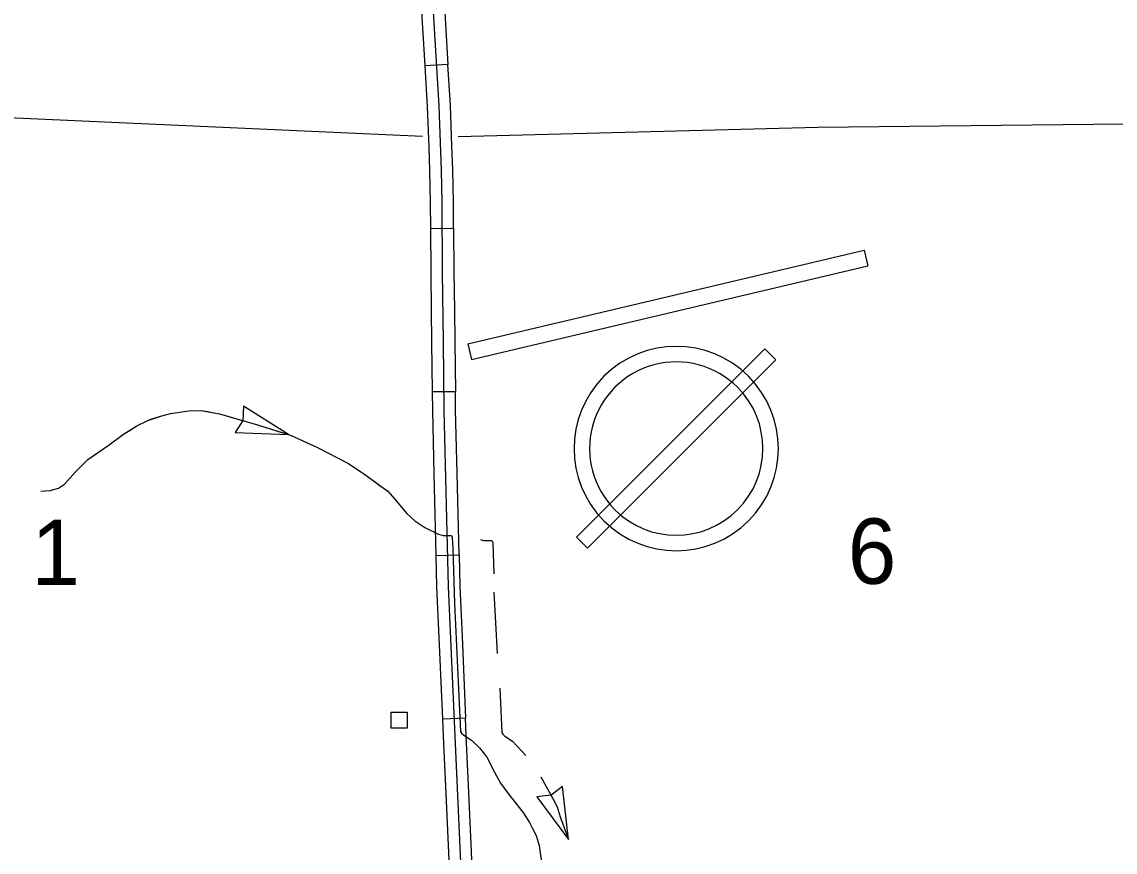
# Model space of a CAD drawing. Extents: x 1084508 to 1142749, y 1057638 to 1093403.
# Drawn here: x 1124629 to 1126845, y 1086232 to 1087915 of the extents above; entities that cross this region are included whole.
import ezdxf

# ---------------------------------------------------------------- set-up
doc = ezdxf.new("R2010")
doc.units = 0
for name, color, linetype in [('Level 31', 7, 'Continuous'), ('Level 4', 7, 'Continuous'), ('Level 43', 7, 'Continuous'), ('Level 5', 7, 'Continuous'), ('Level 56', 7, 'Continuous'), ('Level 57', 7, 'Continuous')]:
    doc.layers.add(name, color=color, linetype=linetype)

msp = doc.modelspace()

# ---------------------------------------------------------------- linework, layer by layer
at = {"layer": 'Level 31'}
for p, q in [((1125492.6, 1087829), (1125445.6, 1087826.2)), ((1125457, 1087496.2), (1125504.1, 1087496.6)), ((1125507.5, 1087165.2), (1125460.4, 1087164.7)), ((1125468, 1086833), (1125515.1, 1086834.2)), ((1125528.3, 1086503.4), (1125481.2, 1086501.4))]:
    msp.add_line(p, q, dxfattribs=at)
for points in [[(1125456, 1088047.6), (1125474.1, 1087744.7), (1125478.7, 1087614.5), (1125480.1, 1087548.8), (1125481.1, 1087407.9), (1125482.8, 1087266.3), (1125484.4, 1087127.5), (1125493.1, 1086770.3), (1125506.3, 1086466.9), (1125524.7, 1086059.8), (1125527, 1086018.5), (1125548, 1085434.4), (1125562.1, 1085091), (1125578.4, 1084633.4), (1125589.7, 1084215.6), (1125599.1, 1083985), (1125600.8, 1083967), (1125602.8, 1083954.2), (1125605.2, 1083944.3), (1125623.8, 1083892)], [(1125435.7, 1087991.6), (1125445.6, 1087826.2)], [(1125482.7, 1087994.4), (1125492.6, 1087829)], [(1125445.6, 1087826.2), (1125450.5, 1087743.5), (1125453.5, 1087661.2)], [(1125500.5, 1087662.9), (1125497.6, 1087745.8), (1125492.6, 1087829)], [(1125453.5, 1087661.2), (1125455.2, 1087613.8), (1125456.6, 1087548.5), (1125457, 1087496.2)], [(1125504.1, 1087496.6), (1125503.7, 1087549.2), (1125502.2, 1087615.1), (1125500.5, 1087662.9)], [(1125457, 1087496.2), (1125457.6, 1087407.7), (1125458.5, 1087330.4)], [(1125504.1, 1087496.6), (1125504.7, 1087408.1), (1125505.6, 1087330.9)], [(1125458.5, 1087330.4), (1125459.2, 1087266), (1125460.4, 1087164.7)], [(1125505.6, 1087330.9), (1125506.3, 1087266.6), (1125507.5, 1087165.2)], [(1125460.4, 1087164.7), (1125460.9, 1087127), (1125464, 1086998.7)], [(1125511.1, 1086999.8), (1125507.9, 1087127.9), (1125507.5, 1087165.2)], [(1125464, 1086998.7), (1125468, 1086833)], [(1125515.1, 1086834.2), (1125511.1, 1086999.8)], [(1125468, 1086833), (1125469.6, 1086769.5), (1125474, 1086666.9)], [(1125515.1, 1086834.2), (1125516.6, 1086771.1), (1125521.1, 1086669)], [(1125474, 1086666.9), (1125481.2, 1086501.4)], [(1125521.1, 1086669), (1125528.3, 1086503.4)], [(1125481.2, 1086501.4), (1125482.8, 1086465.8), (1125488.6, 1086335.8)], [(1125535.7, 1086337.9), (1125529.8, 1086467.9), (1125528.3, 1086503.4)], [(1125488.6, 1086335.8), (1125496.1, 1086170.2)], [(1125543.2, 1086172.3), (1125535.7, 1086337.9)]]:
    msp.add_lwpolyline(points, dxfattribs=at)
at = {"layer": 'Level 4'}
for points in [[(1122989.3, 1087782.1), (1123774.8, 1087756.6), (1123805.5, 1087757.5), (1125441.2, 1087683.2)], [(1125513, 1087682.6), (1126242.4, 1087701.9), (1127112.1, 1087711.5)]]:
    msp.add_lwpolyline(points, dxfattribs=at)
at = {"layer": 'Level 43'}
for p, q in [((1125077.8, 1087135.7), (1125076.6, 1087107.1)), ((1125168.9, 1087078.2), (1125077.8, 1087135.7)), ((1125076.5, 1087106.7), (1125061.2, 1087082.5)), ((1125061.2, 1087082.5), (1125168.9, 1087078.2)), ((1125724.6, 1086364.4), (1125701.6, 1086347.4)), ((1125736.7, 1086257.4), (1125724.6, 1086364.4)), ((1125701.2, 1086347.2), (1125672.7, 1086344)), ((1125672.7, 1086344), (1125736.7, 1086257.4))]:
    msp.add_line(p, q, dxfattribs=at)
for points in [[(1124667.3, 1086963.7), (1124686, 1086965.2), (1124702.5, 1086969.7), (1124715.3, 1086978), (1124737, 1087002.7), (1124762.5, 1087027.5), (1124805.3, 1087057.5), (1124834.3, 1087079.4), (1124861.7, 1087095.9), (1124883.8, 1087107.2), (1124912.3, 1087116.6), (1124929.9, 1087121.1), (1124967.4, 1087126.3), (1124992.5, 1087127.1), (1125010.5, 1087124.1), (1125029.3, 1087120.3), (1125106.6, 1087097.8), (1125174.4, 1087076.4), (1125226.5, 1087052.8), (1125290.6, 1087019.4), (1125321, 1086999.5), (1125348.8, 1086979.3), (1125370.5, 1086963.5), (1125384, 1086948.2), (1125409.1, 1086918.5), (1125425.6, 1086903.5), (1125445.5, 1086889.6), (1125473.2, 1086876.5), (1125483, 1086873.9), (1125499.5, 1086873.5), (1125501.3, 1086869.8), (1125502.1, 1086847.3), (1125505.5, 1086735.5), (1125518.2, 1086475.9), (1125520.1, 1086472.8), (1125524.6, 1086468.7), (1125540, 1086458.6), (1125556.8, 1086443.2), (1125571.1, 1086424.5), (1125587.2, 1086393.7), (1125598.8, 1086371.6), (1125614.2, 1086351.3), (1125644.2, 1086312.7), (1125657.7, 1086291.7), (1125663.3, 1086280.8), (1125671.3, 1086265.3), (1125677.3, 1086245), (1125681.4, 1086215.7)], [(1124887.9, 1087108.6), (1124912.3, 1087116.6), (1124929.9, 1087121.1), (1124967.4, 1087126.3), (1124992.5, 1087127.1), (1125009.7, 1087124.2)], [(1125049.9, 1087114.3), (1125106.6, 1087097.8), (1125168.9, 1087078.2)], [(1124751, 1087016.3), (1124762.5, 1087027.5), (1124805.3, 1087057.5), (1124834.3, 1087079.4), (1124851.2, 1087089.6)], [(1125206.8, 1087061.7), (1125226.5, 1087052.8), (1125290.6, 1087019.4), (1125316.1, 1087002.8)], [(1125349.7, 1086978.6), (1125370.5, 1086963.5), (1125384, 1086948.2), (1125409.1, 1086918.5), (1125425.6, 1086903.5), (1125439.6, 1086893.8)], [(1125558.5, 1086865.4), (1125564.9, 1086863.6), (1125581.4, 1086863.3), (1125583.3, 1086859.5), (1125584, 1086837), (1125585.3, 1086795.7)], [(1125585.9, 1086758.7), (1125592, 1086634.5)], [(1125597.4, 1086564.1), (1125601.8, 1086474.2), (1125603.7, 1086471.1), (1125608.2, 1086467), (1125623.6, 1086456.9), (1125650.4, 1086427.3)], [(1125681.1, 1086384.6), (1125706, 1086338.8), (1125714, 1086323.3), (1125720, 1086303.1), (1125736.7, 1086257.4)]]:
    msp.add_lwpolyline(points, dxfattribs=at)
at = {"layer": 'Level 56'}
msp.add_lwpolyline([(1125377.2, 1086483), (1125377.2, 1086515.7), (1125409.9, 1086515.7), (1125409.9, 1086483)], close=True, dxfattribs=at)
at = {"layer": 'Level 57'}
for p, q in [((1126135.2, 1087251.9), (1125753.5, 1086870.2)), ((1126157.4, 1087229.7), (1126135.2, 1087251.9)), ((1125775.7, 1086848), (1126157.4, 1087229.7)), ((1125753.5, 1086870.2), (1125775.7, 1086848))]:
    msp.add_line(p, q, dxfattribs=at)
for points in [[(1125533.1, 1087262.4), (1126336.8, 1087452.1), (1126344.2, 1087420.5)], [(1125533.1, 1087262.4), (1125540.6, 1087230.9), (1126344.2, 1087420.5)]]:
    msp.add_lwpolyline(points, dxfattribs=at)
for radius, start, end in [(207.2, 45, 225), (175.8, 45, 225.0001), (207.2, 225, 45), (175.8, 225.0001, 45)]:
    msp.add_arc((1125955.4, 1087050), radius, start, end, dxfattribs=at)

# ---------------------------------------------------------------- texts
at = {"layer": 'Level 5'}
for s, p in [('1', (1124647.8, 1086773.1)), ('6', (1126303.2, 1086775.7))]:
    msp.add_text(s, height=132.6, dxfattribs=at).set_placement(p)

doc.saveas('drawing.dxf')
